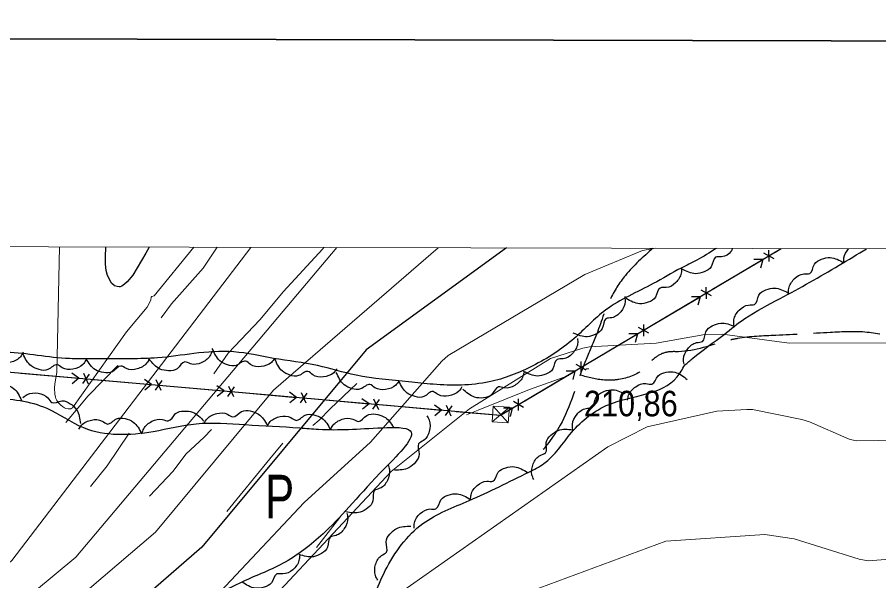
# Model space of a CAD drawing. Extents: x 480269 to 484877, y 4383588 to 4386804.
# Drawn here: x 483563.2 to 483859, y 4386334.7 to 4386528.2 of the extents above; entities that cross this region are included whole.
import ezdxf
from ezdxf.enums import TextEntityAlignment as Align

# ---------------------------------------------------------------- set-up
doc = ezdxf.new("R2010")
doc.units = 0
doc.header["$LTSCALE"] = 3.8
doc.linetypes.add('LONG_DASHED', pattern=[7.5, 6, -1.5])
for name, color, linetype, lineweight in [('1', 7, 'Continuous', 13), ('27', 7, 'Continuous', 25), ('38', 7, 'Continuous', 25), ('43', 7, 'Continuous', 25), ('51', 7, 'Continuous', 13), ('7', 7, 'Continuous', 13), ('8', 7, 'Continuous', 25), ('9', 7, 'Continuous', 13)]:
    doc.layers.add(name, color=color, linetype=linetype, lineweight=lineweight)
doc.layers.add('31', color=7, linetype='Continuous')

msp = doc.modelspace()

# ---------------------------------------------------------------- linework, layer by layer
at = {"layer": '1', "lineweight": 35}
msp.add_lwpolyline([(480458.83, 4386528.21), (484176.23, 4386519.28), (484170.33, 4384064.28), (480452.93, 4384073.22)], close=True, dxfattribs=at)
at = {"layer": '1'}
msp.add_lwpolyline([(480529.1, 4386456.6), (484105.5, 4386448.1), (484100.5, 4384135.8), (480523.1, 4384144.4)], close=True, dxfattribs=at)
at = {"layer": '27'}
for points in [[(483803.14, 4386448.82), (483796.46, 4386444.77), (483791.14, 4386442.1), (483781.51, 4386436.74), (483765.24, 4386427.69), (483754.35, 4386417.91), (483740.18, 4386408.5), (483725.23, 4386403), (483705.99, 4386402.16), (483697.55, 4386402.99), (483679.51, 4386405.28), (483666.3, 4386408.57), (483651.11, 4386411.08), (483637.52, 4386413.31), (483623.82, 4386412.74), (483611.35, 4386411.24), (483602.18, 4386410.95), (483585.09, 4386410.95), (483581.05, 4386411), (483570.08, 4386412.09), (483559.48, 4386413.13), (483552.05, 4386413.33), (483545.95, 4386413.75), (483537.9, 4386415.15), (483537.54, 4386430.84), (483545.34, 4386448.35), (483546.16, 4386449.43)], [(483808.78, 4386448.81), (483808.23, 4386447.79), (483805.01, 4386445.98), (483802.97, 4386445.77), (483801.44, 4386442.56), (483799.05, 4386440.77), (483796.1, 4386440.14), (483791.4, 4386441.74)], [(483792.36, 4386408.78), (483795.13, 4386411.12), (483805.84, 4386419.3), (483813.03, 4386424.76), (483825.11, 4386431.63), (483845.33, 4386443.04), (483854.78, 4386448.7)], [(483847.02, 4386443.82), (483846.99, 4386445.59), (483848.63, 4386448.71)], [(483828.05, 4386433.28), (483828.08, 4386435.06), (483829.96, 4386438.35), (483833.23, 4386440.07), (483835.28, 4386440.22), (483836.89, 4386443.39), (483839.32, 4386445.12), (483842.3, 4386445.67), (483846.95, 4386443.94)], [(483791.19, 4386442.13), (483791.15, 4386440.35), (483789.24, 4386437.07), (483785.97, 4386435.37), (483783.92, 4386435.23), (483782.29, 4386432.07), (483779.84, 4386430.36), (483776.86, 4386429.83), (483772.23, 4386431.58)], [(483809.22, 4386422.5), (483809.21, 4386424.27), (483811.02, 4386427.6), (483814.25, 4386429.39), (483816.3, 4386429.6), (483817.84, 4386432.8), (483820.24, 4386434.58), (483823.19, 4386435.19), (483827.88, 4386433.57)], [(483771.75, 4386432.33), (483771.91, 4386430.56), (483770.38, 4386427.09), (483767.31, 4386425.04), (483765.29, 4386424.67), (483764.02, 4386421.35), (483761.78, 4386419.38), (483758.88, 4386418.51), (483754.08, 4386419.74)], [(483792.12, 4386409.09), (483791.93, 4386410.85), (483793.38, 4386414.36), (483796.41, 4386416.47), (483798.42, 4386416.88), (483799.62, 4386420.23), (483801.82, 4386422.24), (483804.7, 4386423.17), (483809.53, 4386422.04)], [(483755.54, 4386417.86), (483755.57, 4386416.09), (483753.79, 4386412.74), (483750.59, 4386410.91), (483748.54, 4386410.68), (483747.04, 4386407.46), (483744.66, 4386405.66), (483741.71, 4386405.01), (483737.01, 4386406.58)], [(483565.18, 4386413.15), (483564.26, 4386411.63), (483560.98, 4386409.73), (483557.29, 4386409.9), (483555.44, 4386410.79), (483552.45, 4386408.86), (483549.48, 4386408.61), (483546.63, 4386409.63), (483543.49, 4386413.46)], [(483630.03, 4386413.55), (483629.33, 4386411.92), (483626.35, 4386409.57), (483622.68, 4386409.2), (483620.72, 4386409.83), (483618.04, 4386407.49), (483615.13, 4386406.81), (483612.17, 4386407.41), (483608.51, 4386410.76)], [(483651.56, 4386411.02), (483650.42, 4386409.65), (483646.89, 4386408.27), (483643.27, 4386408.97), (483641.57, 4386410.13), (483638.33, 4386408.66), (483635.35, 4386408.84), (483632.69, 4386410.27), (483630.14, 4386414.52)], [(483586.75, 4386410.44), (483585.71, 4386409.01), (483582.27, 4386407.39), (483578.61, 4386407.86), (483576.85, 4386408.91), (483573.71, 4386407.23), (483570.72, 4386407.22), (483567.97, 4386408.48), (483565.15, 4386412.56)], [(483608.48, 4386410.96), (483607.58, 4386409.43), (483604.32, 4386407.48), (483600.63, 4386407.59), (483598.77, 4386408.45), (483595.81, 4386406.48), (483592.85, 4386406.17), (483589.98, 4386407.15), (483586.78, 4386410.93)], [(483672.96, 4386407.47), (483671.82, 4386406.1), (483668.29, 4386404.72), (483664.67, 4386405.43), (483662.98, 4386406.6), (483659.73, 4386405.14), (483656.76, 4386405.33), (483654.09, 4386406.76), (483651.56, 4386411.02)], [(483471.95, 4386194.86), (483469.67, 4386214.21), (483472.52, 4386227.55), (483474.19, 4386241.33), (483465.32, 4386241.5), (483458.33, 4386241.06), (483450.45, 4386256.31), (483450.84, 4386260.68), (483456.75, 4386276.9), (483466.13, 4386289.21), (483477.44, 4386279.82), (483489.86, 4386286.04), (483494.39, 4386293.4), (483497.33, 4386310.41), (483484.88, 4386314.12), (483474.28, 4386313.24), (483467.45, 4386324.04), (483477.58, 4386341.47), (483481.84, 4386351.15), (483485.16, 4386359.67), (483502.67, 4386373.19), (483518.14, 4386383.72), (483532.43, 4386396.05), (483554.3, 4386397.74), (483573.29, 4386393.95), (483585.86, 4386387.34), (483609.85, 4386386.01), (483624.59, 4386388.63), (483641.47, 4386388.32), (483660.2, 4386387.22), (483666.6, 4386386.73), (483688.6, 4386387.25), (483698.13, 4386386.22), (483689.47, 4386373.47), (483668.93, 4386351.54), (483655.18, 4386341.14), (483640.53, 4386334.36), (483622.6, 4386325.34), (483609.64, 4386320.39), (483593.52, 4386311.76), (483584.38, 4386306.69), (483569.96, 4386298.54), (483553.88, 4386291.27), (483536.55, 4386280.08), (483521.28, 4386271.21), (483507.45, 4386260.68), (483503.22, 4386251.96), (483502.23, 4386247.38), (483505.34, 4386235.56), (483515.9, 4386240.34), (483519.7, 4386242.33), (483538.59, 4386259.86), (483555.46, 4386264.41), (483562.52, 4386267.05), (483574, 4386264.66), (483584.43, 4386257.41), (483591.74, 4386258.94), (483614.17, 4386261.67), (483625.8, 4386271.41), (483631.16, 4386278.21), (483645.79, 4386294.54), (483654.97, 4386312.23), (483656.81, 4386315.53), (483667.08, 4386306.72), (483672.15, 4386300.18), (483680.54, 4386310.53), (483683.26, 4386321.02), (483689.54, 4386338.18), (483702.41, 4386354.33), (483718.31, 4386362.24), (483738.82, 4386372.04), (483744, 4386374.96), (483753.51, 4386385.63), (483766.35, 4386395.26), (483789.76, 4386404.73), (483792.36, 4386408.78)], [(483694.21, 4386403.25), (483693.11, 4386401.86), (483689.62, 4386400.38), (483685.97, 4386401), (483684.25, 4386402.11), (483681.05, 4386400.57), (483678.07, 4386400.67), (483675.37, 4386402.04), (483672.72, 4386406.23)], [(483737.07, 4386406.23), (483736.61, 4386404.52), (483733.97, 4386401.79), (483730.38, 4386400.92), (483728.36, 4386401.27), (483726.02, 4386398.59), (483723.24, 4386397.52), (483720.22, 4386397.72), (483716.14, 4386400.53)], [(483772.74, 4386396.68), (483773.09, 4386398.42), (483775.53, 4386401.32), (483779.05, 4386402.43), (483781.09, 4386402.22), (483783.24, 4386405.06), (483785.95, 4386406.32), (483788.97, 4386406.33), (483793.24, 4386403.81)], [(483543.08, 4386398.93), (483544.14, 4386400.36), (483547.59, 4386401.94), (483551.25, 4386401.44), (483553, 4386400.38), (483556.15, 4386402.03), (483559.14, 4386402.01), (483561.88, 4386400.74), (483564.66, 4386396.63)], [(483715.82, 4386401.26), (483714.79, 4386399.82), (483711.36, 4386398.18), (483707.7, 4386398.63), (483705.93, 4386399.67), (483702.8, 4386397.97), (483699.81, 4386397.94), (483697.05, 4386399.18), (483694.21, 4386403.25)], [(483565.13, 4386397.66), (483566.58, 4386398.68), (483570.35, 4386399.1), (483573.67, 4386397.47), (483575, 4386395.91), (483578.51, 4386396.48), (483581.34, 4386395.52), (483583.53, 4386393.44), (483584.88, 4386388.67)], [(483753.93, 4386386.65), (483753.8, 4386388.42), (483755.38, 4386391.87), (483758.47, 4386393.88), (483760.49, 4386394.23), (483761.8, 4386397.54), (483764.07, 4386399.47), (483766.98, 4386400.3), (483771.77, 4386399.01)], [(483605.99, 4386385.23), (483606.57, 4386386.91), (483609.38, 4386389.46), (483613.02, 4386390.08), (483615.02, 4386389.59), (483617.53, 4386392.11), (483620.38, 4386392.99), (483623.38, 4386392.59), (483627.27, 4386389.51)], [(483627.38, 4386388.81), (483628.34, 4386390.31), (483631.66, 4386392.13), (483635.34, 4386391.9), (483637.17, 4386390.96), (483640.2, 4386392.83), (483643.18, 4386393.02), (483646, 4386391.94), (483649.07, 4386388.05)], [(483584.27, 4386386.72), (483585.27, 4386388.19), (483588.66, 4386389.89), (483592.33, 4386389.53), (483594.13, 4386388.53), (483597.22, 4386390.29), (483600.2, 4386390.38), (483602.99, 4386389.2), (483605.91, 4386385.2)], [(483649.06, 4386387.9), (483650.05, 4386389.37), (483653.43, 4386391.11), (483657.1, 4386390.77), (483658.91, 4386389.79), (483661.98, 4386391.58), (483664.96, 4386391.7), (483667.76, 4386390.55), (483670.72, 4386386.57)], [(483670.73, 4386386.51), (483671.56, 4386388.07), (483674.74, 4386390.15), (483678.43, 4386390.19), (483680.33, 4386389.4), (483683.2, 4386391.49), (483686.16, 4386391.91), (483689.06, 4386391.05), (483692.41, 4386387.4)], [(483703.78, 4386391.36), (483704.64, 4386389.81), (483704.65, 4386386.02), (483702.68, 4386382.89), (483700.98, 4386381.74), (483701.17, 4386378.19), (483699.92, 4386375.48), (483697.62, 4386373.51), (483692.73, 4386372.68)], [(483740.52, 4386369.46), (483739.87, 4386371.11), (483740.35, 4386374.88), (483742.71, 4386377.72), (483744.54, 4386378.64), (483744.81, 4386382.19), (483746.4, 4386384.71), (483748.93, 4386386.36), (483753.89, 4386386.55)], [(483690.43, 4386374.55), (483690.97, 4386372.86), (483690.24, 4386369.13), (483687.7, 4386366.46), (483685.81, 4386365.65), (483685.31, 4386362.13), (483683.55, 4386359.72), (483680.91, 4386358.24), (483675.95, 4386358.39)], [(483718.82, 4386362.48), (483718.97, 4386364.25), (483721.08, 4386367.4), (483724.45, 4386368.9), (483726.51, 4386368.91), (483728.33, 4386371.97), (483730.88, 4386373.52), (483733.88, 4386373.87), (483738.4, 4386371.83)], [(483699.4, 4386352.79), (483699.51, 4386354.57), (483701.53, 4386357.78), (483704.87, 4386359.36), (483706.92, 4386359.43), (483708.66, 4386362.53), (483711.17, 4386364.15), (483714.16, 4386364.57), (483718.73, 4386362.65)], [(483676.32, 4386357.97), (483676.65, 4386356.23), (483675.46, 4386352.62), (483672.61, 4386350.29), (483670.63, 4386349.72), (483669.69, 4386346.29), (483667.65, 4386344.12), (483664.85, 4386342.98), (483659.95, 4386343.73)], [(483686.99, 4386334.93), (483686.16, 4386336.5), (483686.21, 4386340.29), (483688.23, 4386343.38), (483689.94, 4386344.51), (483689.81, 4386348.07), (483691.1, 4386350.76), (483693.44, 4386352.68), (483698.34, 4386353.43)], [(483660.06, 4386343.42), (483659.89, 4386341.65), (483657.75, 4386338.51), (483654.37, 4386337.05), (483652.31, 4386337.05), (483650.46, 4386334.01), (483647.9, 4386332.49), (483644.89, 4386332.16), (483640.39, 4386334.24)]]:
    msp.add_spline(points, degree=3, dxfattribs=at)
at = {"layer": '38', "linetype": 'LONG_DASHED'}
for points in [[(483781.44, 4386448.87), (483771.98, 4386439.57), (483766.68, 4386431.19), (483761.52, 4386417.89), (483757.84, 4386409.08), (483749.55, 4386388.1), (483741.23, 4386376.57)], [(483883.66, 4386406.42), (483878.9, 4386412.09), (483866.38, 4386417.68), (483854.98, 4386420.01), (483842.32, 4386419.95), (483823.68, 4386418.95), (483810.44, 4386417.87), (483807.12, 4386417.16), (483790.21, 4386413.37), (483786.51, 4386413.25), (483782.26, 4386411.36), (483778.24, 4386407.4), (483769.75, 4386403.83), (483764.76, 4386403.61), (483756.47, 4386405.33)]]:
    msp.add_spline(points, degree=3, dxfattribs=at)
at = {"layer": '43'}
for p, q in [((483823.42, 4386447.56), (483825.45, 4386448.77)), ((483823.02, 4386445.3), (483819.53, 4386447.25)), ((483821.3, 4386444.28), (483821.25, 4386448.27)), ((483801.92, 4386434.8), (483819.12, 4386445.01)), ((483819.12, 4386445.01), (483816.12, 4386444.97)), ((483819.12, 4386445.01), (483818.38, 4386442.1)), ((483801.52, 4386432.53), (483798.03, 4386434.49)), ((483799.8, 4386431.51), (483799.75, 4386435.51)), ((483780.42, 4386422.04), (483797.62, 4386432.24)), ((483797.62, 4386432.24), (483794.62, 4386432.21)), ((483797.62, 4386432.24), (483796.88, 4386429.34)), ((483778.3, 4386418.75), (483778.25, 4386422.75)), ((483758.92, 4386409.27), (483776.12, 4386419.48)), ((483776.12, 4386419.48), (483773.12, 4386419.45)), ((483776.12, 4386419.48), (483775.38, 4386416.58)), ((483780.02, 4386419.77), (483776.53, 4386421.73)), ((483758.52, 4386407.01), (483755.04, 4386408.97)), ((483756.8, 4386405.99), (483756.76, 4386409.99)), ((483564.43, 4386406.02), (483584.35, 4386404.26)), ((483584.35, 4386404.26), (483581.89, 4386405.99)), ((483584.35, 4386404.26), (483582.05, 4386402.34)), ((483585.69, 4386402.4), (483587.99, 4386405.67)), ((483587.68, 4386402.22), (483586, 4386405.85)), ((483737.43, 4386396.51), (483754.63, 4386406.72)), ((483754.63, 4386406.72), (483751.62, 4386406.68)), ((483754.63, 4386406.72), (483753.88, 4386403.82)), ((483589.33, 4386403.83), (483609.25, 4386402.07)), ((483609.25, 4386402.07), (483606.8, 4386403.8)), ((483609.25, 4386402.07), (483606.96, 4386400.15)), ((483610.6, 4386400.21), (483612.89, 4386403.48)), ((483612.59, 4386400.03), (483610.9, 4386403.66)), ((483614.24, 4386401.64), (483634.16, 4386399.88)), ((483634.16, 4386399.88), (483631.7, 4386401.61)), ((483635.5, 4386398.02), (483637.8, 4386401.29)), ((483637.49, 4386397.84), (483635.8, 4386401.47)), ((483634.16, 4386399.88), (483631.86, 4386397.96)), ((483639.14, 4386399.45), (483659.06, 4386397.69)), ((483659.06, 4386397.69), (483656.6, 4386399.42)), ((483660.4, 4386395.83), (483662.7, 4386399.1)), ((483662.4, 4386395.65), (483660.71, 4386399.28)), ((483659.06, 4386397.69), (483656.76, 4386395.77)), ((483664.04, 4386397.26), (483683.97, 4386395.5)), ((483683.97, 4386395.5), (483681.51, 4386397.23)), ((483683.97, 4386395.5), (483681.67, 4386393.58)), ((483685.31, 4386393.64), (483687.6, 4386396.91)), ((483687.3, 4386393.46), (483685.61, 4386397.09)), ((483737.03, 4386394.25), (483733.54, 4386396.21)), ((483735.31, 4386393.23), (483735.26, 4386397.23)), ((483688.95, 4386395.07), (483708.87, 4386393.31)), ((483708.87, 4386393.31), (483706.41, 4386395.04)), ((483708.87, 4386393.31), (483706.57, 4386391.39)), ((483710.21, 4386391.45), (483712.51, 4386394.72)), ((483712.2, 4386391.27), (483710.51, 4386394.9)), ((483733.13, 4386393.96), (483730.13, 4386393.92)), ((483733.13, 4386393.96), (483732.39, 4386391.06))]:
    msp.add_line(p, q, dxfattribs=at)
at = {"layer": '43', "lineweight": 13}
for p, q in [((483726.2, 4386389.31), (483732.13, 4386394.29)), ((483726.57, 4386394.67), (483731.76, 4386388.93))]:
    msp.add_line(p, q, dxfattribs=at)
at = {"layer": '43'}
for points in [[(483066, 4386445.52), (483392.67, 4386421.12), (483729.05, 4386391.54), (483825.45, 4386448.77)], [(483713.85, 4386392.88), (483729.05, 4386391.54), (483733.13, 4386393.96)]]:
    msp.add_lwpolyline(points, dxfattribs=at)
at = {"layer": '43', "lineweight": 13}
msp.add_lwpolyline([(483726.2, 4386389.31), (483726.57, 4386394.67), (483732.13, 4386394.29), (483731.76, 4386388.93)], close=True, dxfattribs=at)
at = {"layer": '51'}
msp.add_line((483673.95, 4386356.47), (483665.91, 4386346.15), dxfattribs=at)
for points in [[(483631.84, 4386449.23), (483627, 4386442.03), (483616.09, 4386429.78), (483612.57, 4386424.94)], [(483630.65, 4386405.78), (483635.61, 4386412.91), (483646.54, 4386424.43), (483654.46, 4386433.88), (483668.07, 4386448.74), (483668.41, 4386449.14)], [(483597.72, 4386408.61), (483587.5, 4386398.24), (483579.85, 4386389.06)], [(483752.6, 4386405.18), (483739.03, 4386400.34), (483721.38, 4386393.29), (483717.44, 4386391.66)], [(483679.71, 4386402.41), (483670.63, 4386393.74), (483666.8, 4386389.87), (483664.62, 4386387.99)], [(483608.57, 4386363.72), (483616.69, 4386372.38), (483621.1, 4386378.19), (483627.36, 4386384.03), (483629.91, 4386386.67)], [(483601.61, 4386385.36), (483594, 4386374.18), (483588.3, 4386367.04)], [(483635.1, 4386358.46), (483649.9, 4386376.54), (483654.31, 4386381.95)]]:
    msp.add_lwpolyline(points, dxfattribs=at)
at = {"layer": '7'}
msp.add_line((483758.43, 4386407.48), (483759.43, 4386407.48), dxfattribs=at)
at = {"layer": '8'}
for points in [[(483731.11, 4386448.99), (483682.93, 4386413.95), (483626.49, 4386346.25), (483539.48, 4386270.63)], [(483608.41, 4386449.28), (483607.29, 4386447.24), (483607.28, 4386447.22), (483602.89, 4386439.63), (483600.93, 4386437.37), (483600.9, 4386437.35), (483600.89, 4386437.34), (483599.98, 4386436.5), (483599.03, 4386435.92), (483598.45, 4386435.68), (483598.29, 4386435.65), (483598.12, 4386435.64), (483597.5, 4386435.73), (483596.6, 4386435.98), (483596.47, 4386436.05), (483595.53, 4386436.86), (483595.38, 4386437.09), (483594.14, 4386439.54), (483593.69, 4386441.21), (483593.46, 4386443.39), (483593.41, 4386445.85), (483593.63, 4386449.32)]]:
    msp.add_lwpolyline(points, dxfattribs=at)
at = {"layer": '9'}
for points in [[(483672.86, 4386449.13), (483583.28, 4386342.82), (483519.65, 4386290.06), (483514.63, 4386287.6), (483513.26, 4386287.25), (483512.71, 4386287.19), (483511.68, 4386287.22), (483511.03, 4386287.36), (483510.88, 4386287.43), (483510.75, 4386287.5), (483510.36, 4386287.85), (483510.07, 4386288.34), (483509.68, 4386289.4), (483509.42, 4386290.64), (483509.22, 4386293.96), (483509.74, 4386299.89), (483513.45, 4386315.65), (483524.91, 4386346.36), (483533.59, 4386384.79), (483535.38, 4386449.46)], [(483707.74, 4386449.05), (483651.15, 4386400.14), (483610.6, 4386351.36), (483516.73, 4386271.34)], [(483556.59, 4386449.4), (483557.05, 4386392.78), (483556.15, 4386386.34), (483551.09, 4386373.18), (483548.12, 4386351.58), (483546.07, 4386344.34), (483543.33, 4386338.42), (483542.4, 4386335.38), (483542.42, 4386333.39), (483542.5, 4386333.01), (483542.71, 4386332.43), (483543.11, 4386331.76), (483545.21, 4386331.19), (483545.67, 4386331.15), (483546.42, 4386331.2), (483547.38, 4386331.36), (483549.55, 4386332.28), (483552.89, 4386334.61), (483552.9, 4386334.61), (483561.35, 4386341.67), (483643.4, 4386449.2)], [(483782.26, 4386448.87), (483777.89, 4386448.11), (483758, 4386439.89), (483711.09, 4386412.1), (483708.91, 4386410.07), (483684.45, 4386382.25), (483661.64, 4386361.59), (483602.29, 4386298.36), (483579.13, 4386283.04), (483576.49, 4386280.57), (483544.3, 4386237.91)], [(483577.69, 4386449.35), (483576.71, 4386406.22), (483576.07, 4386402.34), (483575.96, 4386400.88), (483576.07, 4386398.73), (483576.25, 4386397.8), (483576.45, 4386397.24), (483576.78, 4386396.56), (483577.21, 4386395.93), (483577.97, 4386395.13), (483578.65, 4386394.58), (483579.41, 4386394.09), (483579.84, 4386393.91), (483580.63, 4386393.73), (483581.36, 4386393.73), (483581.53, 4386393.77), (483581.69, 4386393.81), (483582.18, 4386394.09), (483600.7, 4386420.24), (483607.74, 4386428.69), (483608.22, 4386429.41)], [(483608.22, 4386429.41), (483608.99, 4386431.17), (483609.16, 4386432.05), (483609.28, 4386432.22), (483609.41, 4386432.36), (483610.15, 4386432.58), (483623.78, 4386449.24)], [(483881.57, 4386416.39), (483828.18, 4386416.24), (483805.3, 4386419.36), (483799.27, 4386419.28), (483782.53, 4386416.28), (483759.66, 4386415.03), (483757.32, 4386414.6), (483746.26, 4386411.08), (483718.4, 4386393.8), (483691.56, 4386372.2), (483630.09, 4386306.58), (483575.25, 4386256.53), (483571.68, 4386251.85), (483559.19, 4386231.59)], [(483534.48, 4386112.48), (483536.83, 4386113.51), (483544.28, 4386119.1), (483545.81, 4386120.58), (483552.33, 4386129.97), (483567.76, 4386187.85), (483576.94, 4386211.34), (483592.94, 4386233.7), (483689.74, 4386327.17), (483765.89, 4386380.66), (483779.49, 4386387.55), (483803.39, 4386392.9), (483813.67, 4386393.54), (483815.6, 4386393.47), (483832.51, 4386390.05), (483835.24, 4386389.24), (483848.8, 4386383.29), (483851.16, 4386382.71), (483866.73, 4386382.96)], [(483895.28, 4386344.62), (483855.28, 4386341.51), (483852.27, 4386342.08), (483829.94, 4386349.13), (483819.84, 4386350.55), (483785.89, 4386348.29), (483739.46, 4386331.14), (483732.38, 4386326.85), (483697.38, 4386300.81), (483692.86, 4386296.7), (483661.61, 4386270.28), (483646.52, 4386254.72), (483630.54, 4386233.35), (483603.89, 4386203.18), (483599.92, 4386196.83), (483597.74, 4386192.38), (483585.8, 4386156.66), (483584.12, 4386143.82), (483578.89, 4386122.81), (483577.59, 4386120.46), (483562.17, 4386104), (483553.34, 4386097.71), (483546.85, 4386094.28), (483506.14, 4386078.27)]]:
    msp.add_lwpolyline(points, dxfattribs=at)

# ---------------------------------------------------------------- texts
at = {"layer": '31', "width": 0.75}
msp.add_text('P', height=15, dxfattribs=at).set_placement((483653.24, 4386356.11), align=Align.CENTER)
at = {"layer": '7', "width": 0.9}
msp.add_text('210,86', height=8.75, dxfattribs=at).set_placement((483757.73, 4386391.19))

doc.saveas('drawing.dxf')
